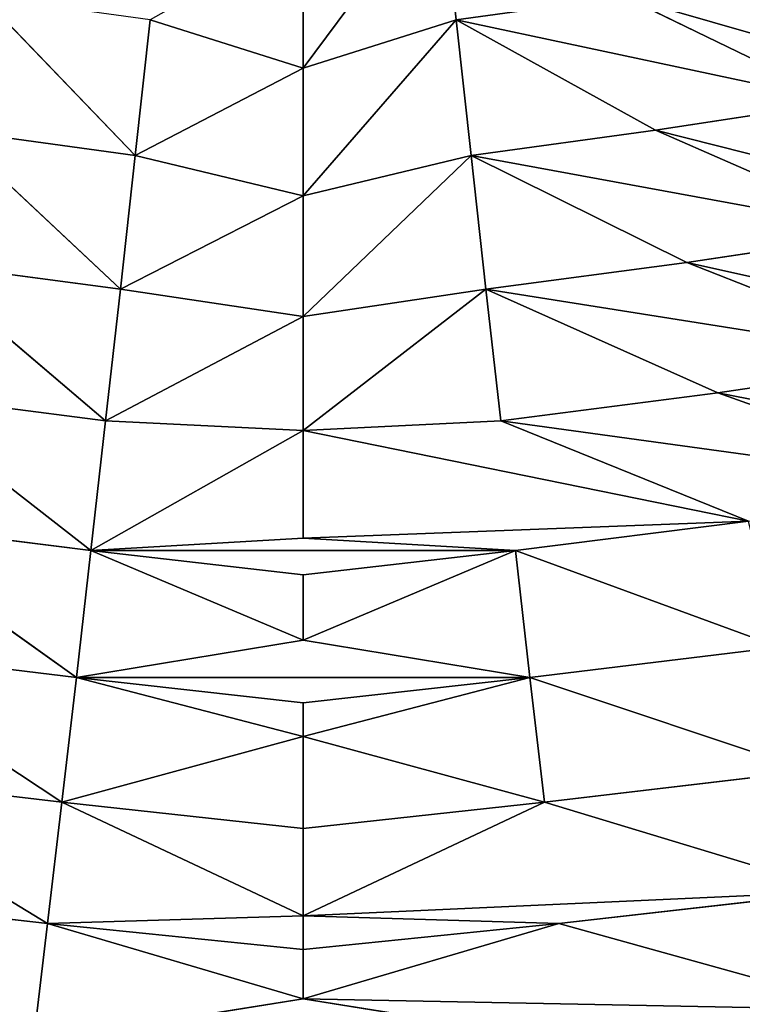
# Model space of a CAD drawing. Extents: x 0 to 605, y 0 to 400.
# Tile 275 of 656: x 288 to 325, y 75 to 126. Entities that reach past the tile are written whole.
import ezdxf

# ---------------------------------------------------------------- set-up
doc = ezdxf.new("R2010")
doc.units = 0
doc.header["$LTSCALE"] = 25.4
doc.layers.get('0').update_dxf_attribs({"linetype": 'CONTINUOUS'})

# ---------------------------------------------------------------- blocks, each defined once
blk = doc.blocks.new('ATLANTA610_-_S_STL')
at = {"color": 0}
for p, q in [((288.734, 40.188, 327.123), (302.698, 39.334, 324.899)), ((288.734, 40.188, 327.123), (302.698, 39.334, 324.899)), ((289.468, 37.974, 321.001), (288.734, 40.188, 327.123)), ((289.468, 37.974, 321.001), (288.734, 40.188, 327.123)), ((302.698, 39.334, 324.899), (316.662, 40.188, 327.123)), ((302.698, 39.334, 324.899), (316.662, 40.188, 327.123)), ((302.698, 39.334, 324.899), (289.468, 37.974, 321.001)), ((302.698, 39.334, 324.899), (289.468, 37.974, 321.001)), ((315.928, 37.975, 321.001), (302.698, 39.334, 324.899)), ((302.698, 38.42, 322.34), (302.698, 39.334, 324.899)), ((315.928, 37.975, 321.001), (302.698, 39.334, 324.899)), ((302.698, 38.42, 322.34), (302.698, 39.334, 324.899)), ((315.928, 37.975, 321.001), (332.009, 39.628, 325.456)), ((315.928, 37.975, 321.001), (332.009, 39.628, 325.456)), ((302.698, 38.42, 322.34), (289.468, 37.974, 321.001)), ((302.698, 38.42, 322.34), (289.468, 37.974, 321.001)), ((302.698, 37.827, 320.592), (302.698, 38.42, 322.34)), ((302.698, 38.42, 322.34), (315.928, 37.975, 321.001)), ((302.698, 38.42, 322.34), (315.928, 37.975, 321.001)), ((302.698, 37.827, 320.592), (302.698, 38.42, 322.34)), ((274.93, 37.49, 319.347), (289.468, 37.974, 321.001)), ((274.93, 37.49, 319.347), (289.468, 37.974, 321.001)), ((276.487, 35.6, 313.089), (289.468, 37.974, 321.001)), ((276.487, 35.6, 313.089), (289.468, 37.974, 321.001)), ((289.468, 37.974, 321.001), (302.698, 37.827, 320.592)), ((290.209, 36.013, 314.714), (289.468, 37.974, 321.001)), ((289.468, 37.974, 321.001), (302.698, 37.827, 320.592)), ((290.209, 36.013, 314.714), (289.468, 37.974, 321.001)), ((302.698, 37.827, 320.592), (290.209, 36.013, 314.714)), ((302.698, 37.827, 320.592), (290.209, 36.013, 314.714)), ((302.698, 37.827, 320.592), (315.928, 37.975, 321.001)), ((302.698, 37.827, 320.592), (315.928, 37.975, 321.001)), ((315.187, 36.013, 314.715), (302.698, 37.827, 320.592)), ((302.698, 36.404, 316.073), (302.698, 37.827, 320.592)), ((315.187, 36.013, 314.715), (302.698, 37.827, 320.592)), ((302.698, 36.404, 316.073), (302.698, 37.827, 320.592)), ((315.928, 37.975, 321.001), (330.467, 37.491, 319.347)), ((315.928, 37.975, 321.001), (330.467, 37.491, 319.347)), ((315.187, 36.013, 314.715), (330.467, 37.491, 319.347)), ((315.187, 36.013, 314.715), (330.467, 37.491, 319.347)), ((302.698, 36.404, 316.073), (290.209, 36.013, 314.714)), ((302.698, 36.404, 316.073), (290.209, 36.013, 314.714)), ((302.698, 35.063, 311.326), (302.698, 36.404, 316.073)), ((302.698, 36.404, 316.073), (315.187, 36.013, 314.715)), ((302.698, 36.404, 316.073), (315.187, 36.013, 314.715)), ((302.698, 35.063, 311.326), (302.698, 36.404, 316.073)), ((276.487, 35.6, 313.089), (290.209, 36.013, 314.714)), ((276.487, 35.6, 313.089), (290.209, 36.013, 314.714)), ((278.058, 33.934, 306.695), (290.209, 36.013, 314.714)), ((278.058, 33.934, 306.695), (290.209, 36.013, 314.714)), ((290.209, 36.013, 314.714), (302.698, 35.063, 311.326)), ((290.957, 34.283, 308.277), (290.209, 36.013, 314.714)), ((290.209, 36.013, 314.714), (302.698, 35.063, 311.326)), ((290.957, 34.283, 308.277), (290.209, 36.013, 314.714)), ((302.698, 35.063, 311.326), (315.187, 36.013, 314.715)), ((302.698, 35.063, 311.326), (315.187, 36.013, 314.715)), ((315.187, 36.013, 314.715), (314.439, 34.283, 308.277)), ((315.187, 36.013, 314.715), (314.439, 34.283, 308.277)), ((315.187, 36.013, 314.715), (328.909, 35.6, 313.09)), ((315.187, 36.013, 314.715), (328.909, 35.6, 313.09)), ((314.439, 34.283, 308.277), (328.909, 35.6, 313.09)), ((314.439, 34.283, 308.277), (328.909, 35.6, 313.09)), ((302.698, 35.063, 311.326), (290.957, 34.283, 308.277)), ((302.698, 35.063, 311.326), (290.957, 34.283, 308.277)), ((314.439, 34.283, 308.277), (302.698, 35.063, 311.326)), ((302.698, 34.605, 309.575), (302.698, 35.063, 311.326)), ((314.439, 34.283, 308.277), (302.698, 35.063, 311.326)), ((302.698, 34.605, 309.575), (302.698, 35.063, 311.326)), ((278.058, 33.934, 306.695), (290.957, 34.283, 308.277)), ((278.058, 33.934, 306.695), (290.957, 34.283, 308.277)), ((279.641, 32.473, 300.174), (290.957, 34.283, 308.277)), ((279.641, 32.473, 300.174), (290.957, 34.283, 308.277)), ((302.698, 34.605, 309.575), (290.957, 34.283, 308.277)), ((302.698, 34.605, 309.575), (290.957, 34.283, 308.277)), ((290.957, 34.283, 308.277), (302.698, 33.804, 306.331)), ((290.957, 34.283, 308.277), (302.698, 33.804, 306.331)), ((291.711, 32.764, 301.699), (290.957, 34.283, 308.277)), ((291.711, 32.764, 301.699), (290.957, 34.283, 308.277)), ((302.698, 34.605, 309.575), (314.439, 34.283, 308.277)), ((302.698, 34.605, 309.575), (314.439, 34.283, 308.277)), ((302.698, 33.804, 306.331), (314.439, 34.283, 308.277)), ((302.698, 33.804, 306.331), (314.439, 34.283, 308.277)), ((314.439, 34.283, 308.277), (313.685, 32.764, 301.7)), ((314.439, 34.283, 308.277), (313.685, 32.764, 301.7)), ((314.439, 34.283, 308.277), (327.338, 33.934, 306.696)), ((314.439, 34.283, 308.277), (327.338, 33.934, 306.696)), ((302.698, 33.804, 306.331), (291.711, 32.764, 301.699)), ((302.698, 33.804, 306.331), (291.711, 32.764, 301.699)), ((313.685, 32.764, 301.7), (302.698, 33.804, 306.331)), ((302.698, 33.032, 302.958), (302.698, 33.804, 306.331)), ((313.685, 32.764, 301.7), (302.698, 33.804, 306.331)), ((302.698, 33.032, 302.958), (302.698, 33.804, 306.331)), ((313.685, 32.764, 301.7), (327.338, 33.934, 306.696)), ((313.685, 32.764, 301.7), (327.338, 33.934, 306.696)), ((279.641, 32.473, 300.174), (291.711, 32.764, 301.699)), ((279.641, 32.473, 300.174), (291.711, 32.764, 301.699)), ((281.235, 31.197, 293.537), (291.711, 32.764, 301.699)), ((281.235, 31.197, 293.537), (291.711, 32.764, 301.699)), ((302.698, 33.032, 302.958), (291.711, 32.764, 301.699)), ((302.698, 33.032, 302.958), (291.711, 32.764, 301.699)), ((291.711, 32.764, 301.699), (302.698, 32.625, 301.063)), ((291.711, 32.764, 301.699), (302.698, 32.625, 301.063)), ((292.471, 31.437, 294.995), (291.711, 32.764, 301.699)), ((292.471, 31.437, 294.995), (291.711, 32.764, 301.699)), ((302.698, 33.032, 302.958), (313.685, 32.764, 301.7)), ((302.698, 33.032, 302.958), (313.685, 32.764, 301.7)), ((302.698, 32.625, 301.063), (313.685, 32.764, 301.7)), ((302.698, 32.625, 301.063), (313.685, 32.764, 301.7)), ((302.698, 31.525, 295.496), (302.698, 32.625, 301.063)), ((302.698, 31.525, 295.496), (302.698, 32.625, 301.063)), ((313.685, 32.764, 301.7), (325.755, 32.473, 300.175)), ((313.685, 32.764, 301.7), (325.755, 32.473, 300.175)), ((312.925, 31.437, 294.996), (325.755, 32.473, 300.175)), ((312.925, 31.437, 294.996), (325.755, 32.473, 300.175)), ((324.16, 31.197, 293.538), (337.887, 32.191, 298.421)), ((324.16, 31.197, 293.538), (337.887, 32.191, 298.421)), ((281.235, 31.197, 293.537), (292.471, 31.437, 294.995)), ((281.235, 31.197, 293.537), (292.471, 31.437, 294.995)), ((282.84, 30.085, 286.795), (292.471, 31.437, 294.995)), ((282.84, 30.085, 286.795), (292.471, 31.437, 294.995)), ((302.698, 31.525, 295.496), (292.471, 31.437, 294.995)), ((302.698, 31.525, 295.496), (292.471, 31.437, 294.995)), ((292.471, 31.437, 294.995), (302.698, 30.503, 289.596)), ((293.235, 30.28, 288.176), (292.471, 31.437, 294.995)), ((292.471, 31.437, 294.995), (302.698, 30.503, 289.596)), ((293.235, 30.28, 288.176), (292.471, 31.437, 294.995)), ((302.698, 30.503, 289.596), (302.698, 31.525, 295.496)), ((302.698, 31.525, 295.496), (312.161, 30.28, 288.176)), ((302.698, 31.525, 295.496), (312.161, 30.28, 288.176)), ((302.698, 31.525, 295.496), (312.925, 31.437, 294.996)), ((302.698, 31.525, 295.496), (312.925, 31.437, 294.996)), ((302.698, 30.503, 289.596), (302.698, 31.525, 295.496)), ((312.925, 31.437, 294.996), (312.161, 30.28, 288.176)), ((312.925, 31.437, 294.996), (312.161, 30.28, 288.176)), ((312.161, 30.28, 288.176), (324.16, 31.197, 293.538)), ((312.161, 30.28, 288.176), (324.16, 31.197, 293.538)), ((312.925, 31.437, 294.996), (324.16, 31.197, 293.538)), ((312.925, 31.437, 294.996), (324.16, 31.197, 293.538)), ((324.16, 31.197, 293.538), (335.453, 30.964, 291.869)), ((324.16, 31.197, 293.538), (335.453, 30.964, 291.869)), ((322.556, 30.086, 286.796), (335.453, 30.964, 291.869)), ((322.556, 30.086, 286.796), (335.453, 30.964, 291.869)), ((282.84, 30.085, 286.795), (293.235, 30.28, 288.176)), ((282.84, 30.085, 286.795), (293.235, 30.28, 288.176)), ((284.453, 29.123, 279.957), (293.235, 30.28, 288.176)), ((284.453, 29.123, 279.957), (293.235, 30.28, 288.176)), ((302.698, 30.503, 289.596), (293.235, 30.28, 288.176)), ((302.698, 30.503, 289.596), (293.235, 30.28, 288.176)), ((302.698, 29.562, 283.341), (293.235, 30.28, 288.176)), ((302.698, 29.562, 283.341), (293.235, 30.28, 288.176)), ((294.004, 29.279, 281.252), (293.235, 30.28, 288.176)), ((294.004, 29.279, 281.252), (293.235, 30.28, 288.176)), ((302.698, 29.562, 283.341), (302.698, 30.503, 289.596)), ((302.698, 30.503, 289.596), (311.392, 29.279, 281.253)), ((302.698, 30.503, 289.596), (311.392, 29.279, 281.253)), ((302.698, 30.503, 289.596), (312.161, 30.28, 288.176)), ((302.698, 30.503, 289.596), (312.161, 30.28, 288.176)), ((302.698, 29.562, 283.341), (302.698, 30.503, 289.596)), ((312.161, 30.28, 288.176), (311.392, 29.279, 281.253)), ((312.161, 30.28, 288.176), (311.392, 29.279, 281.253)), ((311.392, 29.279, 281.253), (322.556, 30.086, 286.796)), ((311.392, 29.279, 281.253), (322.556, 30.086, 286.796)), ((312.161, 30.28, 288.176), (322.556, 30.086, 286.796)), ((312.161, 30.28, 288.176), (322.556, 30.086, 286.796)), ((322.556, 30.086, 286.796), (333.003, 29.896, 285.222)), ((322.556, 30.086, 286.796), (333.003, 29.896, 285.222)), ((302.698, 29.562, 283.341), (294.004, 29.279, 281.252)), ((302.698, 29.562, 283.341), (294.004, 29.279, 281.252)), ((302.698, 28.707, 276.743), (302.698, 29.562, 283.341)), ((302.698, 29.562, 283.341), (310.619, 28.417, 274.234)), ((302.698, 29.562, 283.341), (310.619, 28.417, 274.234)), ((302.698, 29.562, 283.341), (311.392, 29.279, 281.253)), ((302.698, 29.562, 283.341), (311.392, 29.279, 281.253)), ((302.698, 28.707, 276.743), (302.698, 29.562, 283.341)), ((320.942, 29.123, 279.958), (333.003, 29.896, 285.222)), ((320.942, 29.123, 279.958), (333.003, 29.896, 285.222)), ((284.453, 29.123, 279.957), (294.004, 29.279, 281.252)), ((284.453, 29.123, 279.957), (294.004, 29.279, 281.252)), ((286.075, 28.294, 273.032), (294.004, 29.279, 281.252)), ((286.075, 28.294, 273.032), (294.004, 29.279, 281.252)), ((302.698, 28.707, 276.743), (294.004, 29.279, 281.252)), ((302.698, 28.707, 276.743), (294.004, 29.279, 281.252)), ((311.392, 29.279, 281.253), (310.619, 28.417, 274.234)), ((311.392, 29.279, 281.253), (310.619, 28.417, 274.234)), ((310.619, 28.417, 274.234), (320.942, 29.123, 279.958)), ((310.619, 28.417, 274.234), (320.942, 29.123, 279.958)), ((311.392, 29.279, 281.253), (320.942, 29.123, 279.958)), ((311.392, 29.279, 281.253), (320.942, 29.123, 279.958)), ((320.942, 29.123, 279.958), (330.54, 28.971, 278.486)), ((320.942, 29.123, 279.958), (330.54, 28.971, 278.486)), ((302.698, 28.707, 276.743), (294.776, 28.417, 274.233)), ((302.698, 28.707, 276.743), (294.776, 28.417, 274.233)), ((302.698, 27.939, 269.767), (302.698, 28.707, 276.743)), ((302.698, 28.707, 276.743), (309.843, 27.682, 267.13)), ((302.698, 28.707, 276.743), (309.843, 27.682, 267.13)), ((302.698, 28.707, 276.743), (310.619, 28.417, 274.234)), ((302.698, 28.707, 276.743), (310.619, 28.417, 274.234)), ((302.698, 27.939, 269.767), (302.698, 28.707, 276.743)), ((319.321, 28.294, 273.032), (330.54, 28.971, 278.486)), ((319.321, 28.294, 273.032), (330.54, 28.971, 278.486)), ((310.619, 28.417, 274.234), (309.843, 27.682, 267.13)), ((310.619, 28.417, 274.234), (309.843, 27.682, 267.13)), ((310.619, 28.417, 274.234), (319.321, 28.294, 273.032)), ((310.619, 28.417, 274.234), (319.321, 28.294, 273.032))]:
    blk.add_line(p, q, dxfattribs=at)
mesh = blk.add_polyface(dxfattribs=at)
corners = [(288.734, 40.188, 327.123), (316.662, 40.188, 327.123), (302.698, 39.334, 324.899), (302.698, 40.704, 328.46)]
mesh.append_faces([[corners[k] for k in face] for face in [(0, 1, 2), (1, 0, 3)]], dxfattribs={"vtx0": -1, "color": 0})
mesh = blk.add_polyface(dxfattribs=at)
corners = [(288.734, 40.188, 327.123), (274.93, 37.49, 319.347), (273.388, 39.628, 325.456)]
mesh.append_faces([[corners[k] for k in face] for face in [(0, 1, 2)]], dxfattribs={"color": 0})
mesh = blk.add_polyface(dxfattribs=at)
corners = [(288.734, 40.188, 327.123), (289.468, 37.974, 321.001), (274.93, 37.49, 319.347)]
mesh.append_faces([[corners[k] for k in face] for face in [(0, 1, 2)]], dxfattribs={"color": 0})
mesh = blk.add_polyface(dxfattribs=at)
corners = [(288.734, 40.188, 327.123), (302.698, 39.334, 324.899), (289.468, 37.974, 321.001)]
mesh.append_faces([[corners[k] for k in face] for face in [(0, 1, 2)]], dxfattribs={"color": 0})
mesh = blk.add_polyface(dxfattribs=at)
corners = [(302.698, 39.334, 324.899), (332.009, 39.628, 325.456), (315.928, 37.975, 321.001), (316.662, 40.188, 327.123)]
mesh.append_faces([[corners[k] for k in face] for face in [(0, 1, 2), (1, 0, 3)]], dxfattribs={"vtx0": -1, "color": 0})
mesh = blk.add_polyface(dxfattribs=at)
corners = [(302.698, 39.334, 324.899), (302.698, 38.42, 322.34), (289.468, 37.974, 321.001)]
mesh.append_faces([[corners[k] for k in face] for face in [(0, 1, 2)]], dxfattribs={"color": 0})
mesh = blk.add_polyface(dxfattribs=at)
corners = [(302.698, 39.334, 324.899), (315.928, 37.975, 321.001), (302.698, 38.42, 322.34)]
mesh.append_faces([[corners[k] for k in face] for face in [(0, 1, 2)]], dxfattribs={"color": 0})
mesh = blk.add_polyface(dxfattribs=at)
corners = [(332.009, 39.628, 325.456), (330.467, 37.491, 319.347), (315.928, 37.975, 321.001)]
mesh.append_faces([[corners[k] for k in face] for face in [(0, 1, 2)]], dxfattribs={"color": 0})
mesh = blk.add_polyface(dxfattribs=at)
corners = [(302.698, 38.42, 322.34), (302.698, 37.827, 320.592), (289.468, 37.974, 321.001)]
mesh.append_faces([[corners[k] for k in face] for face in [(0, 1, 2)]], dxfattribs={"color": 0})
mesh = blk.add_polyface(dxfattribs=at)
corners = [(302.698, 38.42, 322.34), (315.928, 37.975, 321.001), (302.698, 37.827, 320.592)]
mesh.append_faces([[corners[k] for k in face] for face in [(0, 1, 2)]], dxfattribs={"color": 0})
mesh = blk.add_polyface(dxfattribs=at)
corners = [(289.468, 37.974, 321.001), (276.487, 35.6, 313.089), (274.93, 37.49, 319.347)]
mesh.append_faces([[corners[k] for k in face] for face in [(0, 1, 2)]], dxfattribs={"color": 0})
mesh = blk.add_polyface(dxfattribs=at)
corners = [(289.468, 37.974, 321.001), (290.209, 36.013, 314.714), (276.487, 35.6, 313.089)]
mesh.append_faces([[corners[k] for k in face] for face in [(0, 1, 2)]], dxfattribs={"color": 0})
mesh = blk.add_polyface(dxfattribs=at)
corners = [(289.468, 37.974, 321.001), (302.698, 37.827, 320.592), (290.209, 36.013, 314.714)]
mesh.append_faces([[corners[k] for k in face] for face in [(0, 1, 2)]], dxfattribs={"color": 0})
mesh = blk.add_polyface(dxfattribs=at)
corners = [(302.698, 37.827, 320.592), (302.698, 36.404, 316.073), (290.209, 36.013, 314.714)]
mesh.append_faces([[corners[k] for k in face] for face in [(0, 1, 2)]], dxfattribs={"color": 0})
mesh = blk.add_polyface(dxfattribs=at)
corners = [(302.698, 37.827, 320.592), (330.467, 37.491, 319.347), (315.187, 36.013, 314.715), (315.928, 37.975, 321.001)]
mesh.append_faces([[corners[k] for k in face] for face in [(0, 1, 2), (1, 0, 3)]], dxfattribs={"vtx0": -1, "color": 0})
mesh = blk.add_polyface(dxfattribs=at)
corners = [(302.698, 37.827, 320.592), (315.187, 36.013, 314.715), (302.698, 36.404, 316.073)]
mesh.append_faces([[corners[k] for k in face] for face in [(0, 1, 2)]], dxfattribs={"color": 0})
mesh = blk.add_polyface(dxfattribs=at)
corners = [(330.467, 37.491, 319.347), (328.909, 35.6, 313.09), (315.187, 36.013, 314.715)]
mesh.append_faces([[corners[k] for k in face] for face in [(0, 1, 2)]], dxfattribs={"color": 0})
mesh = blk.add_polyface(dxfattribs=at)
corners = [(302.698, 36.404, 316.073), (302.698, 35.063, 311.326), (290.209, 36.013, 314.714)]
mesh.append_faces([[corners[k] for k in face] for face in [(0, 1, 2)]], dxfattribs={"color": 0})
mesh = blk.add_polyface(dxfattribs=at)
corners = [(302.698, 36.404, 316.073), (315.187, 36.013, 314.715), (302.698, 35.063, 311.326)]
mesh.append_faces([[corners[k] for k in face] for face in [(0, 1, 2)]], dxfattribs={"color": 0})
mesh = blk.add_polyface(dxfattribs=at)
corners = [(290.209, 36.013, 314.714), (278.058, 33.934, 306.695), (276.487, 35.6, 313.089)]
mesh.append_faces([[corners[k] for k in face] for face in [(0, 1, 2)]], dxfattribs={"color": 0})
mesh = blk.add_polyface(dxfattribs=at)
corners = [(290.209, 36.013, 314.714), (290.957, 34.283, 308.277), (278.058, 33.934, 306.695)]
mesh.append_faces([[corners[k] for k in face] for face in [(0, 1, 2)]], dxfattribs={"color": 0})
mesh = blk.add_polyface(dxfattribs=at)
corners = [(290.209, 36.013, 314.714), (302.698, 35.063, 311.326), (290.957, 34.283, 308.277)]
mesh.append_faces([[corners[k] for k in face] for face in [(0, 1, 2)]], dxfattribs={"color": 0})
mesh = blk.add_polyface(dxfattribs=at)
corners = [(315.187, 36.013, 314.715), (314.439, 34.283, 308.277), (302.698, 35.063, 311.326)]
mesh.append_faces([[corners[k] for k in face] for face in [(0, 1, 2)]], dxfattribs={"color": 0})
mesh = blk.add_polyface(dxfattribs=at)
corners = [(315.187, 36.013, 314.715), (328.909, 35.6, 313.09), (314.439, 34.283, 308.277)]
mesh.append_faces([[corners[k] for k in face] for face in [(0, 1, 2)]], dxfattribs={"color": 0})
mesh = blk.add_polyface(dxfattribs=at)
corners = [(328.909, 35.6, 313.09), (327.338, 33.934, 306.696), (314.439, 34.283, 308.277)]
mesh.append_faces([[corners[k] for k in face] for face in [(0, 1, 2)]], dxfattribs={"color": 0})
mesh = blk.add_polyface(dxfattribs=at)
corners = [(302.698, 35.063, 311.326), (302.698, 34.605, 309.575), (290.957, 34.283, 308.277)]
mesh.append_faces([[corners[k] for k in face] for face in [(0, 1, 2)]], dxfattribs={"color": 0})
mesh = blk.add_polyface(dxfattribs=at)
corners = [(302.698, 35.063, 311.326), (314.439, 34.283, 308.277), (302.698, 34.605, 309.575)]
mesh.append_faces([[corners[k] for k in face] for face in [(0, 1, 2)]], dxfattribs={"color": 0})
mesh = blk.add_polyface(dxfattribs=at)
corners = [(290.957, 34.283, 308.277), (279.641, 32.473, 300.174), (278.058, 33.934, 306.695)]
mesh.append_faces([[corners[k] for k in face] for face in [(0, 1, 2)]], dxfattribs={"color": 0})
mesh = blk.add_polyface(dxfattribs=at)
corners = [(290.957, 34.283, 308.277), (291.711, 32.764, 301.699), (279.641, 32.473, 300.174)]
mesh.append_faces([[corners[k] for k in face] for face in [(0, 1, 2)]], dxfattribs={"color": 0})
mesh = blk.add_polyface(dxfattribs=at)
corners = [(290.957, 34.283, 308.277), (314.439, 34.283, 308.277), (302.698, 33.804, 306.331), (302.698, 34.605, 309.575)]
mesh.append_faces([[corners[k] for k in face] for face in [(0, 1, 2), (1, 0, 3)]], dxfattribs={"vtx0": -1, "color": 0})
mesh = blk.add_polyface(dxfattribs=at)
corners = [(290.957, 34.283, 308.277), (302.698, 33.804, 306.331), (291.711, 32.764, 301.699)]
mesh.append_faces([[corners[k] for k in face] for face in [(0, 1, 2)]], dxfattribs={"color": 0})
mesh = blk.add_polyface(dxfattribs=at)
corners = [(314.439, 34.283, 308.277), (313.685, 32.764, 301.7), (302.698, 33.804, 306.331)]
mesh.append_faces([[corners[k] for k in face] for face in [(0, 1, 2)]], dxfattribs={"color": 0})
mesh = blk.add_polyface(dxfattribs=at)
corners = [(314.439, 34.283, 308.277), (327.338, 33.934, 306.696), (313.685, 32.764, 301.7)]
mesh.append_faces([[corners[k] for k in face] for face in [(0, 1, 2)]], dxfattribs={"color": 0})
mesh = blk.add_polyface(dxfattribs=at)
corners = [(302.698, 33.804, 306.331), (302.698, 33.032, 302.958), (291.711, 32.764, 301.699)]
mesh.append_faces([[corners[k] for k in face] for face in [(0, 1, 2)]], dxfattribs={"color": 0})
mesh = blk.add_polyface(dxfattribs=at)
corners = [(302.698, 33.804, 306.331), (313.685, 32.764, 301.7), (302.698, 33.032, 302.958)]
mesh.append_faces([[corners[k] for k in face] for face in [(0, 1, 2)]], dxfattribs={"color": 0})
mesh = blk.add_polyface(dxfattribs=at)
corners = [(327.338, 33.934, 306.696), (325.755, 32.473, 300.175), (313.685, 32.764, 301.7)]
mesh.append_faces([[corners[k] for k in face] for face in [(0, 1, 2)]], dxfattribs={"color": 0})
mesh = blk.add_polyface(dxfattribs=at)
corners = [(291.711, 32.764, 301.699), (281.235, 31.197, 293.537), (279.641, 32.473, 300.174)]
mesh.append_faces([[corners[k] for k in face] for face in [(0, 1, 2)]], dxfattribs={"color": 0})
mesh = blk.add_polyface(dxfattribs=at)
corners = [(291.711, 32.764, 301.699), (292.471, 31.437, 294.995), (281.235, 31.197, 293.537)]
mesh.append_faces([[corners[k] for k in face] for face in [(0, 1, 2)]], dxfattribs={"color": 0})
mesh = blk.add_polyface(dxfattribs=at)
corners = [(291.711, 32.764, 301.699), (313.685, 32.764, 301.7), (302.698, 32.625, 301.063), (302.698, 33.032, 302.958)]
mesh.append_faces([[corners[k] for k in face] for face in [(0, 1, 2), (1, 0, 3)]], dxfattribs={"vtx0": -1, "color": 0})
mesh = blk.add_polyface(dxfattribs=at)
corners = [(291.711, 32.764, 301.699), (302.698, 31.525, 295.496), (292.471, 31.437, 294.995), (302.698, 32.625, 301.063)]
mesh.append_faces([[corners[k] for k in face] for face in [(0, 1, 2), (1, 0, 3)]], dxfattribs={"vtx0": -1, "color": 0})
mesh = blk.add_polyface(dxfattribs=at)
corners = [(302.698, 31.525, 295.496), (325.755, 32.473, 300.175), (312.925, 31.437, 294.996), (302.698, 32.625, 301.063), (313.685, 32.764, 301.7)]
mesh.append_faces([[corners[k] for k in face] for face in [(0, 1, 2), (1, 3, 4)]], dxfattribs={"vtx0": -1, "color": 0})
mesh.append_faces([[corners[k] for k in face] for face in [(1, 0, 3)]], dxfattribs={"vtx0": -1, "vtx2": -1, "color": 0})
mesh = blk.add_polyface(dxfattribs=at)
corners = [(312.925, 31.437, 294.996), (337.887, 32.191, 298.421), (324.16, 31.197, 293.538), (325.755, 32.473, 300.175)]
mesh.append_faces([[corners[k] for k in face] for face in [(0, 1, 2), (1, 0, 3)]], dxfattribs={"vtx0": -1, "color": 0})
mesh = blk.add_polyface(dxfattribs=at)
corners = [(324.16, 31.197, 293.538), (344.006, 32.054, 297.427), (335.453, 30.964, 291.869), (337.887, 32.191, 298.421)]
mesh.append_faces([[corners[k] for k in face] for face in [(0, 1, 2), (1, 0, 3)]], dxfattribs={"vtx0": -1, "color": 0})
mesh = blk.add_polyface(dxfattribs=at)
corners = [(292.471, 31.437, 294.995), (282.84, 30.085, 286.795), (281.235, 31.197, 293.537)]
mesh.append_faces([[corners[k] for k in face] for face in [(0, 1, 2)]], dxfattribs={"color": 0})
mesh = blk.add_polyface(dxfattribs=at)
corners = [(292.471, 31.437, 294.995), (293.235, 30.28, 288.176), (282.84, 30.085, 286.795)]
mesh.append_faces([[corners[k] for k in face] for face in [(0, 1, 2)]], dxfattribs={"color": 0})
mesh = blk.add_polyface(dxfattribs=at)
corners = [(302.698, 31.525, 295.496), (302.698, 30.503, 289.596), (292.471, 31.437, 294.995)]
mesh.append_faces([[corners[k] for k in face] for face in [(0, 1, 2)]], dxfattribs={"color": 0})
mesh = blk.add_polyface(dxfattribs=at)
corners = [(292.471, 31.437, 294.995), (302.698, 30.503, 289.596), (293.235, 30.28, 288.176)]
mesh.append_faces([[corners[k] for k in face] for face in [(0, 1, 2)]], dxfattribs={"color": 0})
mesh = blk.add_polyface(dxfattribs=at)
corners = [(302.698, 31.525, 295.496), (312.161, 30.28, 288.176), (302.698, 30.503, 289.596)]
mesh.append_faces([[corners[k] for k in face] for face in [(0, 1, 2)]], dxfattribs={"color": 0})
mesh = blk.add_polyface(dxfattribs=at)
corners = [(302.698, 31.525, 295.496), (312.925, 31.437, 294.996), (312.161, 30.28, 288.176)]
mesh.append_faces([[corners[k] for k in face] for face in [(0, 1, 2)]], dxfattribs={"color": 0})
mesh = blk.add_polyface(dxfattribs=at)
corners = [(312.925, 31.437, 294.996), (324.16, 31.197, 293.538), (312.161, 30.28, 288.176)]
mesh.append_faces([[corners[k] for k in face] for face in [(0, 1, 2)]], dxfattribs={"color": 0})
mesh = blk.add_polyface(dxfattribs=at)
corners = [(312.161, 30.28, 288.176), (335.453, 30.964, 291.869), (322.556, 30.086, 286.796), (324.16, 31.197, 293.538)]
mesh.append_faces([[corners[k] for k in face] for face in [(0, 1, 2), (1, 0, 3)]], dxfattribs={"vtx0": -1, "color": 0})
mesh = blk.add_polyface(dxfattribs=at)
corners = [(322.556, 30.086, 286.796), (341.148, 30.852, 290.927), (333.003, 29.896, 285.222), (335.453, 30.964, 291.869)]
mesh.append_faces([[corners[k] for k in face] for face in [(0, 1, 2), (1, 0, 3)]], dxfattribs={"vtx0": -1, "color": 0})
mesh = blk.add_polyface(dxfattribs=at)
corners = [(293.235, 30.28, 288.176), (284.453, 29.123, 279.957), (282.84, 30.085, 286.795)]
mesh.append_faces([[corners[k] for k in face] for face in [(0, 1, 2)]], dxfattribs={"color": 0})
mesh = blk.add_polyface(dxfattribs=at)
corners = [(293.235, 30.28, 288.176), (294.004, 29.279, 281.252), (284.453, 29.123, 279.957)]
mesh.append_faces([[corners[k] for k in face] for face in [(0, 1, 2)]], dxfattribs={"color": 0})
mesh = blk.add_polyface(dxfattribs=at)
corners = [(302.698, 30.503, 289.596), (302.698, 29.562, 283.341), (293.235, 30.28, 288.176)]
mesh.append_faces([[corners[k] for k in face] for face in [(0, 1, 2)]], dxfattribs={"color": 0})
mesh = blk.add_polyface(dxfattribs=at)
corners = [(293.235, 30.28, 288.176), (302.698, 29.562, 283.341), (294.004, 29.279, 281.252)]
mesh.append_faces([[corners[k] for k in face] for face in [(0, 1, 2)]], dxfattribs={"color": 0})
mesh = blk.add_polyface(dxfattribs=at)
corners = [(302.698, 30.503, 289.596), (311.392, 29.279, 281.253), (302.698, 29.562, 283.341)]
mesh.append_faces([[corners[k] for k in face] for face in [(0, 1, 2)]], dxfattribs={"color": 0})
mesh = blk.add_polyface(dxfattribs=at)
corners = [(302.698, 30.503, 289.596), (312.161, 30.28, 288.176), (311.392, 29.279, 281.253)]
mesh.append_faces([[corners[k] for k in face] for face in [(0, 1, 2)]], dxfattribs={"color": 0})
mesh = blk.add_polyface(dxfattribs=at)
corners = [(312.161, 30.28, 288.176), (322.556, 30.086, 286.796), (311.392, 29.279, 281.253)]
mesh.append_faces([[corners[k] for k in face] for face in [(0, 1, 2)]], dxfattribs={"color": 0})
mesh = blk.add_polyface(dxfattribs=at)
corners = [(311.392, 29.279, 281.253), (333.003, 29.896, 285.222), (320.942, 29.123, 279.958), (322.556, 30.086, 286.796)]
mesh.append_faces([[corners[k] for k in face] for face in [(0, 1, 2), (1, 0, 3)]], dxfattribs={"vtx0": -1, "color": 0})
mesh = blk.add_polyface(dxfattribs=at)
corners = [(302.698, 29.562, 283.341), (302.698, 28.707, 276.743), (294.004, 29.279, 281.252)]
mesh.append_faces([[corners[k] for k in face] for face in [(0, 1, 2)]], dxfattribs={"color": 0})
mesh = blk.add_polyface(dxfattribs=at)
corners = [(302.698, 29.562, 283.341), (310.619, 28.417, 274.234), (302.698, 28.707, 276.743)]
mesh.append_faces([[corners[k] for k in face] for face in [(0, 1, 2)]], dxfattribs={"color": 0})
mesh = blk.add_polyface(dxfattribs=at)
corners = [(302.698, 29.562, 283.341), (311.392, 29.279, 281.253), (310.619, 28.417, 274.234)]
mesh.append_faces([[corners[k] for k in face] for face in [(0, 1, 2)]], dxfattribs={"color": 0})
mesh = blk.add_polyface(dxfattribs=at)
corners = [(320.942, 29.123, 279.958), (338.272, 29.804, 284.335), (330.54, 28.971, 278.486), (333.003, 29.896, 285.222)]
mesh.append_faces([[corners[k] for k in face] for face in [(0, 1, 2), (1, 0, 3)]], dxfattribs={"vtx0": -1, "color": 0})
mesh = blk.add_polyface(dxfattribs=at)
corners = [(294.004, 29.279, 281.252), (286.075, 28.294, 273.032), (284.453, 29.123, 279.957)]
mesh.append_faces([[corners[k] for k in face] for face in [(0, 1, 2)]], dxfattribs={"color": 0})
mesh = blk.add_polyface(dxfattribs=at)
corners = [(294.004, 29.279, 281.252), (294.776, 28.417, 274.233), (286.075, 28.294, 273.032), (302.698, 28.707, 276.743)]
mesh.append_faces([[corners[k] for k in face] for face in [(0, 1, 2), (1, 0, 3)]], dxfattribs={"vtx0": -1, "color": 0})
mesh = blk.add_polyface(dxfattribs=at)
corners = [(311.392, 29.279, 281.253), (320.942, 29.123, 279.958), (310.619, 28.417, 274.234)]
mesh.append_faces([[corners[k] for k in face] for face in [(0, 1, 2)]], dxfattribs={"color": 0})
mesh = blk.add_polyface(dxfattribs=at)
corners = [(310.619, 28.417, 274.234), (330.54, 28.971, 278.486), (319.321, 28.294, 273.032), (320.942, 29.123, 279.958)]
mesh.append_faces([[corners[k] for k in face] for face in [(0, 1, 2), (1, 0, 3)]], dxfattribs={"vtx0": -1, "color": 0})
mesh = blk.add_polyface(dxfattribs=at)
corners = [(302.698, 28.707, 276.743), (302.698, 27.939, 269.767), (294.776, 28.417, 274.233)]
mesh.append_faces([[corners[k] for k in face] for face in [(0, 1, 2)]], dxfattribs={"color": 0})
mesh = blk.add_polyface(dxfattribs=at)
corners = [(302.698, 28.707, 276.743), (309.843, 27.682, 267.13), (302.698, 27.939, 269.767)]
mesh.append_faces([[corners[k] for k in face] for face in [(0, 1, 2)]], dxfattribs={"color": 0})
mesh = blk.add_polyface(dxfattribs=at)
corners = [(302.698, 28.707, 276.743), (310.619, 28.417, 274.234), (309.843, 27.682, 267.13)]
mesh.append_faces([[corners[k] for k in face] for face in [(0, 1, 2)]], dxfattribs={"color": 0})
mesh = blk.add_polyface(dxfattribs=at)
corners = [(319.321, 28.294, 273.032), (335.381, 28.897, 277.659), (328.065, 28.174, 271.67), (330.54, 28.971, 278.486)]
mesh.append_faces([[corners[k] for k in face] for face in [(0, 1, 2), (1, 0, 3)]], dxfattribs={"vtx0": -1, "color": 0})
mesh = blk.add_polyface(dxfattribs=at)
corners = [(310.619, 28.417, 274.234), (319.321, 28.294, 273.032), (309.843, 27.682, 267.13)]
mesh.append_faces([[corners[k] for k in face] for face in [(0, 1, 2)]], dxfattribs={"color": 0})

msp = doc.modelspace()

# ---------------------------------------------------------------- block references
at = {"color": 254, "extrusion": (0, -1, 5.55112e-17)}
msp.add_blockref('ATLANTA610_-_S_STL', (-0.269, -0.066, -399.883), dxfattribs=at)

doc.saveas('drawing.dxf')
